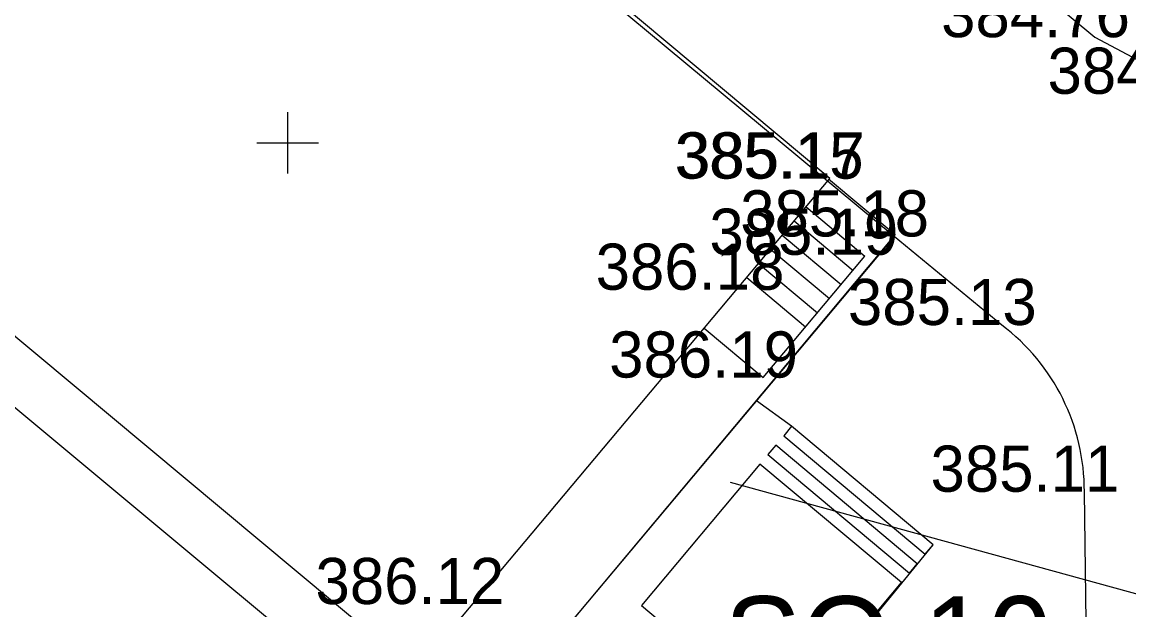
# Model space of a CAD drawing. Extents: x -438233 to -437334, y -1133133 to -1132623.
# Drawn here: x -437539.99 to -437522.01, y -1132748.27 to -1132738.72 of the extents above; entities that cross this region are included whole.
import ezdxf

# ---------------------------------------------------------------- set-up
doc = ezdxf.new("R2010")
doc.units = 0
for name, color, linetype in [('Vrstva 1', 7, 'Continuous'), ('Vrstva 10', 7, 'Continuous'), ('Vrstva 11', 7, 'Continuous'), ('Vrstva 3', 7, 'Continuous'), ('Vrstva 5', 7, 'Continuous'), ('Vrstva 50', 7, 'Continuous'), ('Vrstva 55', 7, 'Continuous'), ('Vrstva 61', 7, 'Continuous'), ('XR$3$Okno', 7, 'Continuous')]:
    doc.layers.add(name, color=color, linetype=linetype)

msp = doc.modelspace()

# ---------------------------------------------------------------- linework, layer by layer
at = {"layer": 'Vrstva 1'}
for p, q in [((-437522.563, -1132738.969), (-437522.563, -1132738.969)), ((-437526.891, -1132741.268), (-437525.808, -1132742.176)), ((-437526.891, -1132741.268), (-437526.891, -1132741.268)), ((-437526.87, -1132741.264), (-437526.87, -1132741.264)), ((-437525.808, -1132742.176), (-437532.527, -1132750.196)), ((-437525.827, -1132742.207), (-437525.827, -1132742.207)), ((-437526.328, -1132742.505), (-437526.328, -1132742.505)), ((-437528.176, -1132743.073), (-437528.176, -1132743.073)), ((-437524.077, -1132743.646), (-437524.077, -1132743.646)), ((-437527.956, -1132744.5), (-437527.956, -1132744.5)), ((-437522.735, -1132746.355), (-437522.735, -1132746.355)), ((-437532.728, -1132748.18), (-437532.728, -1132748.18))]:
    msp.add_line(p, q, dxfattribs=at)
at = {"layer": 'Vrstva 10'}
msp.add_lwpolyline([(-437542.139, -1132722.653), (-437526.638, -1132735.576), (-437522.563, -1132738.969), (-437520.834, -1132739.889), (-437515.532, -1132742.227), (-437511.953, -1132743.634)], dxfattribs=at)
at = {"layer": 'Vrstva 11'}
for p, q in [((-437527.257, -1132741.725), (-437526.3, -1132742.528)), ((-437527.45, -1132741.955), (-437526.493, -1132742.758)), ((-437527.643, -1132742.185), (-437526.686, -1132742.988)), ((-437527.836, -1132742.414), (-437526.879, -1132743.217)), ((-437527.956, -1132744.5), (-437526.3, -1132742.528)), ((-437528.028, -1132742.644), (-437527.071, -1132743.447)), ((-437528.221, -1132742.874), (-437527.264, -1132743.677)), ((-437528.912, -1132743.697), (-437527.956, -1132744.5))]:
    msp.add_line(p, q, dxfattribs=at)
for points in [[(-437564.166, -1132724.969), (-437548.455, -1132738.075), (-437545.808, -1132740.244), (-437534.643, -1132749.543)], [(-437524.077, -1132743.646), (-437525.827, -1132742.207), (-437532.527, -1132750.196)], [(-437522.606, -1132756.505), (-437522.735, -1132746.355)]]:
    msp.add_lwpolyline(points, dxfattribs=at)
msp.add_arc((-437526.12, -1132746.345), 3.385, 359.8304, 52.876, dxfattribs=at)
at = {"layer": 'Vrstva 5'}
for p, q in [((-437526.87, -1132741.264), (-437538.452, -1132731.586)), ((-437545.212, -1132739.572), (-437533.589, -1132749.269)), ((-437533.589, -1132749.269), (-437526.87, -1132741.264))]:
    msp.add_line(p, q, dxfattribs=at)
at = {"layer": 'Vrstva 50'}
msp.add_lwpolyline([(-437521.959, -1132759.05), (-437525.075, -1132756.435), (-437523.162, -1132754.138), (-437525.442, -1132752.224), (-437524.435, -1132750.985), (-437526.693, -1132749.055), (-437525.193, -1132747.219), (-437527.493, -1132745.292), (-437528.061, -1132744.879), (-437525.827, -1132742.207), (-437538.151, -1132731.966)], dxfattribs=at)
at = {"layer": 'Vrstva 55'}
msp.add_lwpolyline([(-437528.491, -1132746.198), (-437512.54, -1132750.582)], dxfattribs=at)
at = {"layer": 'Vrstva 61'}
for p, q in [((-437535.681, -1132740.186), (-437535.681, -1132741.186)), ((-437536.181, -1132740.686), (-437535.181, -1132740.686))]:
    msp.add_line(p, q, dxfattribs=at)
at = {"layer": 'XR$3$Okno'}
for points in [[(-437525.193, -1132747.219), (-437527.493, -1132745.292), (-437527.621, -1132745.445), (-437525.321, -1132747.372), (-437525.193, -1132747.219)], [(-437525.578, -1132747.679), (-437525.45, -1132747.525), (-437527.749, -1132745.599), (-437527.878, -1132745.752), (-437525.578, -1132747.679)], [(-437529.933, -1132748.205), (-437527.633, -1132750.132), (-437525.707, -1132747.832), (-437528.006, -1132745.905), (-437529.933, -1132748.205)]]:
    msp.add_lwpolyline(points, dxfattribs=at)

# ---------------------------------------------------------------- texts
at = {"layer": 'Vrstva 1'}
msp.add_text('SO 10 ', height=1.4063, dxfattribs=at).set_placement((-437528.592, -1132749.46))
at = {"layer": 'Vrstva 3'}
for s, p in [('384.76 ', (-437525.063, -1132738.969)), ('384.70 ', (-437523.334, -1132739.889)), ('385.15 ', (-437529.391, -1132741.268)), ('385.17 ', (-437529.37, -1132741.264)), ('385.18 ', (-437528.327, -1132742.207)), ('385.19 ', (-437528.828, -1132742.505)), ('386.18 ', (-437530.676, -1132743.073)), ('385.13 ', (-437526.577, -1132743.646)), ('386.19 ', (-437530.456, -1132744.5)), ('385.11 ', (-437525.235, -1132746.355)), ('386.12 ', (-437535.228, -1132748.18))]:
    msp.add_text(s, height=0.75, dxfattribs=at).set_placement(p)

doc.saveas('drawing.dxf')
